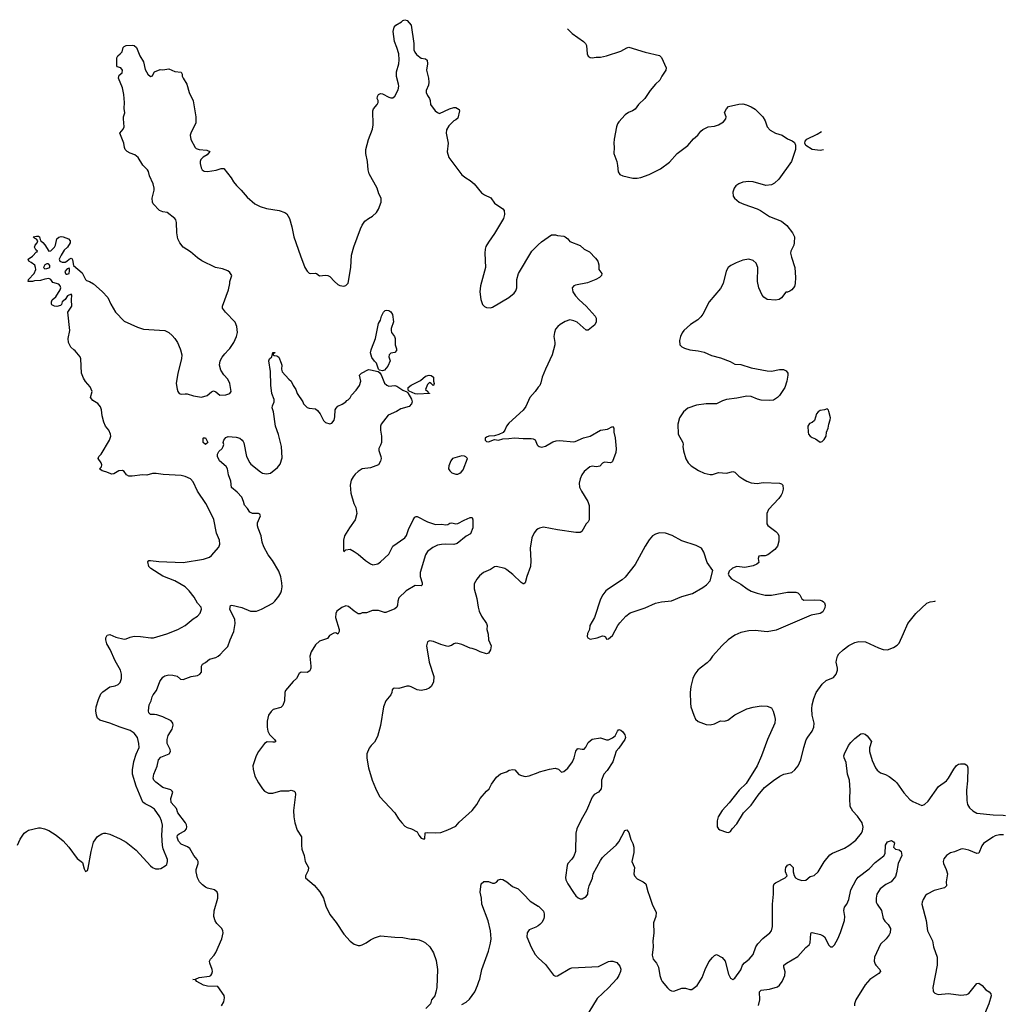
# Model space of a CAD drawing. Header units: inches. Extents: x 1934316 to 2140091, y 524953 to 667329.
# Tile 383 of 384: x 2084904 to 2094569, y 633566 to 643245. Entities that reach past the tile are written whole.
import ezdxf

# ---------------------------------------------------------------- set-up
doc = ezdxf.new("R2010")
doc.units = ezdxf.units.IN
doc.header["$MEASUREMENT"] = 0
for name, color, linetype in [('C0683', 7, 'Continuous'), ('C0684', 7, 'Continuous'), ('C0693', 7, 'Continuous'), ('C0694', 7, 'Continuous')]:
    doc.layers.add(name, color=color, linetype=linetype)

msp = doc.modelspace()

# ---------------------------------------------------------------- linework, layer by layer
at = {"layer": 'C0683', "color": 5}
for points, elevation in [([(2084881.2, 635130), (2084909.2, 635190), (2084949.2, 635250), (2084970, 635266), (2084990, 635278), (2085090, 635301), (2085110, 635301), (2085148.9, 635291.1), (2085190, 635274.8), (2085261, 635230), (2085330, 635174.8), (2085386.8, 635110), (2085470, 634998), (2085521, 634961), (2085538, 634898), (2085550, 634872), (2085570, 634882), (2085577, 634903), (2085605.1, 635070), (2085630, 635161), (2085670, 635214.8), (2085710, 635242.8), (2085730, 635247.3), (2085750, 635247.3), (2085790, 635237.3), (2085890, 635194), (2085950, 635158.8), (2086050, 635082.8), (2086190, 634926), (2086210, 634911.3), (2086239.6, 634899.6), (2086270, 634898), (2086290, 634902), (2086333.2, 634926.8), (2086350, 634942), (2086357.2, 634970), (2086356, 634990), (2086314.5, 635094.5), (2086306.2, 635126.2), (2086301.1, 635230), (2086306.6, 635326.6), (2086296.9, 635370), (2086279.5, 635410), (2086230, 635483.7), (2086190, 635512), (2086136.2, 635536.2), (2086114.2, 635554.2), (2086047, 635710), (2086011.5, 635830), (2086012.8, 635870), (2086026.3, 635953.7), (2086050, 636026), (2086077, 636090), (2086076.2, 636130), (2086062, 636190), (2086029.4, 636230), (2085990, 636257.6), (2085890, 636289.7), (2085789, 636330), (2085690, 636358.8), (2085670, 636379.1), (2085658.5, 636410), (2085651.7, 636450), (2085654.2, 636490), (2085677, 636563), (2085701.6, 636618.4), (2085721.6, 636638.4), (2085790, 636687.3), (2085842, 636698), (2085873.2, 636710), (2085892.3, 636730), (2085903.7, 636770), (2085902.9, 636810), (2085895.6, 636850), (2085841, 636941), (2085792.8, 637052.8), (2085761.6, 637110), (2085749.6, 637150), (2085749.6, 637170), (2085763.5, 637196.5), (2085790, 637201.3), (2085850, 637174.4), (2085930, 637155.6), (2085950, 637157.7), (2085990, 637175.8), (2086030, 637186), (2086090, 637183.1), (2086191.1, 637168.9), (2086218, 637170), (2086350, 637206.4), (2086457.2, 637250), (2086529.3, 637290), (2086610, 637356), (2086650, 637381), (2086677.2, 637410), (2086688.9, 637448.9), (2086688.7, 637470), (2086650, 637508), (2086619.3, 637570), (2086569.4, 637630), (2086530, 637669.4), (2086490, 637694.5), (2086427.8, 637727.8), (2086310, 637776.2), (2086192.3, 637850), (2086173.6, 637870), (2086163.7, 637916.3), (2086172.7, 637927.3), (2086190, 637930.4), (2086270, 637919.5), (2086510, 637910.3), (2086710, 637941.6), (2086750, 637953.4), (2086770, 637960.7), (2086790, 637977.3), (2086859.3, 638060.7), (2086869.1, 638090.9), (2086866, 638130), (2086838, 638198), (2086810.9, 638330.9), (2086800.1, 638360.1), (2086731.8, 638490), (2086650, 638609.2), (2086610, 638701.2), (2086581.2, 638730), (2086530, 638753.6), (2086490, 638762.9), (2086313.6, 638773.6), (2086244.8, 638784.8), (2086210, 638785.6), (2086152.2, 638767.8), (2086110, 638771.2), (2086010, 638756.3), (2085976.6, 638756.6), (2085953.2, 638770), (2085930, 638804), (2085913.8, 638813.8), (2085878, 638810), (2085830, 638779.6), (2085810, 638776.3), (2085750, 638801.1), (2085715.3, 638810), (2085688, 638830), (2085709.3, 638850.7), (2085711.5, 638870), (2085705.1, 638890), (2085676.2, 638930), (2085682.4, 638950), (2085704.4, 638975.6), (2085786.6, 639110), (2085799.7, 639150), (2085796.9, 639170), (2085779.1, 639210), (2085747.7, 639250), (2085730, 639287), (2085714.8, 639350), (2085708.4, 639410), (2085698, 639438), (2085671, 639471), (2085622.9, 639502.9), (2085598.4, 639530), (2085615.6, 639590), (2085595.6, 639635.6), (2085550, 639687.8), (2085530, 639719.5), (2085510, 639769), (2085503.7, 639910), (2085498, 639930), (2085449.5, 639990), (2085437.2, 640000)], 280), ([(2086886, 633550), (2086909.3, 633590), (2086917.2, 633630), (2086914.5, 633654.5), (2086850, 633742), (2086750, 633744), (2086710, 633754), (2086646, 633790), (2086630, 633806), (2086606, 633810), (2086630, 633812), (2086666, 633830), (2086770, 633842.8), (2086782, 633850), (2086792.7, 633867.3), (2086797.2, 633890), (2086795.1, 633910), (2086772.6, 633970), (2086769.7, 633990), (2086777.4, 634010), (2086815.1, 634050), (2086830, 634075.5), (2086888.8, 634210), (2086902.2, 634270), (2086899.8, 634290), (2086890.8, 634310), (2086841.8, 634361.8), (2086825.8, 634385.8), (2086812.5, 634430), (2086816.1, 634483.9), (2086851.7, 634610), (2086851.8, 634650), (2086843.1, 634670), (2086819.6, 634690), (2086750, 634707.7), (2086730, 634716.8), (2086699.4, 634739.4), (2086671.7, 634770), (2086652.6, 634810), (2086637.1, 634870), (2086639.2, 634890), (2086658.3, 634950), (2086657.3, 634970), (2086648.2, 634990), (2086616.3, 635030), (2086577.2, 635097.2), (2086554, 635114), (2086490, 635140.2), (2086463.7, 635170), (2086450.9, 635210), (2086455.8, 635230), (2086470, 635242.3), (2086527.7, 635272.3), (2086543, 635290), (2086546.9, 635310), (2086543.1, 635330), (2086532.6, 635350), (2086456.8, 635450), (2086443.5, 635490), (2086391.2, 635550), (2086388.6, 635590), (2086407.6, 635650), (2086402.7, 635662.7), (2086390, 635675.1), (2086310, 635698.5), (2086242.4, 635750), (2086223, 635770), (2086216.9, 635790), (2086221.3, 635830), (2086253.6, 635906.4), (2086266.8, 635970), (2086290, 635994.9), (2086372.5, 636027.5), (2086386.6, 636050), (2086382.9, 636070), (2086353.7, 636130), (2086352, 636170), (2086364.5, 636210), (2086401.3, 636270), (2086412, 636310), (2086409.4, 636330), (2086392.4, 636352.4), (2086310, 636391.1), (2086250, 636411.3), (2086230, 636416.3), (2086190, 636413.6), (2086171.8, 636430), (2086169.7, 636450.3), (2086176.3, 636510), (2086196.4, 636550), (2086204.7, 636590), (2086214.7, 636610), (2086247.7, 636652.3), (2086279.5, 636740.5), (2086310, 636781), (2086330, 636794.8), (2086370, 636804), (2086410, 636800.7), (2086450, 636790.8), (2086484, 636764), (2086510, 636758.8), (2086590, 636787.3), (2086650, 636797.3), (2086674, 636810), (2086689.2, 636830), (2086689.4, 636890), (2086699.3, 636910), (2086730, 636926.7), (2086770, 636957.7), (2086830, 636975.8), (2086852.9, 636987.1), (2086875.3, 637004.7), (2086910, 637045.5), (2086950, 637083), (2086971.6, 637150), (2087006.6, 637230), (2087021.3, 637310), (2087018, 637350), (2086969.8, 637450), (2086974.5, 637485.5), (2086990, 637490.3), (2087086.1, 637466.1), (2087170.5, 637430.5), (2087230, 637430.5), (2087281.2, 637450), (2087390, 637510.4), (2087412.2, 637530), (2087450, 637579.3), (2087469.6, 637610), (2087476.4, 637630), (2087481.7, 637670), (2087478.2, 637710), (2087468.6, 637768.6), (2087450, 637825.2), (2087387.6, 637930), (2087345.1, 637985.1), (2087301.9, 638061.9), (2087286.2, 638110), (2087275.2, 638170), (2087245.9, 638245.9), (2087241.1, 638270), (2087242.2, 638297.8), (2087269, 638369), (2087264.7, 638384.7), (2087250, 638392.3), (2087190, 638392.3), (2087165.4, 638405.4), (2087141, 638441), (2087111.6, 638471.6), (2087103.5, 638510), (2087085.3, 638550), (2087041.7, 638601.8), (2086985.7, 638645.7), (2086980.3, 638710), (2086957.1, 638770), (2086946, 638830), (2086932.4, 638852.4), (2086865.7, 638910), (2086846.6, 638950), (2086846.7, 638973.3), (2086860.1, 638999.9), (2086892.3, 639030), (2086902.7, 639050), (2086909, 639070), (2086902, 639090), (2086909, 639110), (2086930, 639136.3), (2086953.6, 639146.4), (2087030, 639141.3), (2087066, 639130), (2087090, 639111), (2087098.5, 639098.5), (2087104.9, 639084.9), (2087133, 638950), (2087165.5, 638890), (2087176.5, 638876.5), (2087270, 638799.3), (2087290, 638787.7), (2087330, 638779.1), (2087370, 638787.3), (2087437.6, 638842.4), (2087463.3, 638876.7), (2087482.4, 638937.6), (2087475.8, 639050), (2087447.7, 639167.7), (2087416.8, 639250), (2087396.4, 639390), (2087385.7, 639430), (2087388.3, 639450), (2087403.8, 639490), (2087403.5, 639510), (2087382.2, 639570), (2087371.1, 639651.1), (2087366.9, 639786.9), (2087352.7, 639890), (2087359, 639910), (2087382, 639930), (2087390, 639974), (2087410, 639974), (2087411, 639970), (2087398, 639962), (2087394, 639950), (2087403.6, 639943.6), (2087430, 639941), (2087450, 639926.8), (2087474, 639870), (2087478.4, 639850), (2087477.6, 639810), (2087484.2, 639784.2), (2087550, 639711), (2087573, 639693), (2087591, 639650), (2087616, 639610), (2087631.1, 639571.1), (2087684.7, 639490), (2087692, 639470), (2087730, 639431.3), (2087750, 639424.7), (2087810, 639418), (2087830, 639404.7), (2087856, 639370), (2087890, 639304.7), (2087910, 639286), (2087950, 639271.3), (2087970, 639278), (2087992.9, 639307.1), (2088000.2, 639339.8), (2088004, 639410), (2088012.9, 639427.1), (2088030, 639444.7), (2088073.6, 639466.4), (2088108, 639490), (2088118, 639502), (2088130, 639506.8), (2088150, 639527.3), (2088165.6, 639554.4), (2088210, 639603), (2088242, 639650), (2088254.5, 639690), (2088242, 639750), (2088245.6, 639754.4), (2088263.7, 639770), (2088330, 639804.6), (2088350, 639804.2), (2088425.8, 639785.8), (2088438, 639778), (2088454.9, 639754.9), (2088490, 639671.3), (2088510, 639651), (2088530, 639642.8), (2088590, 639647.7), (2088610, 639642), (2088670, 639602.4), (2088706.9, 639586.9), (2088718, 639578), (2088754.1, 639514.1), (2088759.5, 639490), (2088752.4, 639467.6), (2088730, 639441.6), (2088650, 639419.7), (2088606.6, 639393.4), (2088523.2, 639356.8), (2088455.5, 639270), (2088447.7, 639250), (2088447.7, 639210), (2088459.3, 639150), (2088458, 639090), (2088450, 639062), (2088433.4, 639030), (2088432.7, 639010), (2088452.6, 638952.6), (2088454.3, 638930), (2088450, 638905.2), (2088430.3, 638869.8), (2088350, 638841.2), (2088270, 638828.7), (2088230, 638805.2), (2088201.7, 638778.3), (2088179.1, 638750), (2088162, 638718), (2088150.4, 638670), (2088158.7, 638590), (2088186.4, 638490), (2088208.5, 638448.5), (2088215.8, 638390), (2088201.7, 638330), (2088144.2, 638250), (2088095.5, 638170), (2088085.5, 638130), (2088084.7, 638030), (2088090, 638014), (2088110, 638034), (2088150, 638038.8), (2088190, 638018.8), (2088230, 637990.6), (2088300.5, 637930), (2088350, 637894.9), (2088374.2, 637885.8), (2088423.2, 637896.8), (2088450, 637914.8), (2088530, 637990.8), (2088571.9, 638068.1), (2088690, 638150.4), (2088705.7, 638174.3), (2088725.7, 638234.3), (2088770.7, 638329.3), (2088786.1, 638353.9), (2088800.1, 638359.9), (2088810, 638361.7), (2088910, 638310.3), (2088990, 638282.4), (2089050, 638286.5), (2089090, 638279.5), (2089110, 638283), (2089130, 638297.1), (2089150, 638299.3), (2089190, 638290.5), (2089210, 638293.4), (2089270, 638326.4), (2089330, 638350.4), (2089350, 638351), (2089358, 638330), (2089358, 638250), (2089332, 638190), (2089291.1, 638168.9), (2089204, 638096), (2089170, 638084.7), (2089090, 638088), (2089050, 638086.3), (2089010, 638078), (2088962.2, 638057.8), (2088910, 638018.4), (2088890, 637984), (2088837.6, 637810), (2088838.7, 637770), (2088857.1, 637710), (2088858.8, 637690), (2088850, 637681.2), (2088790, 637683), (2088701.3, 637630), (2088630, 637560.9), (2088618.4, 637530), (2088617.1, 637490), (2088610.4, 637470), (2088590, 637455.1), (2088500.7, 637419.3), (2088490, 637418), (2088430, 637435.8), (2088390, 637438.9), (2088370, 637435.8), (2088313.2, 637413.2), (2088270, 637413.2), (2088250, 637405.2), (2088230, 637405.2), (2088190, 637429.2), (2088135.9, 637475.9), (2088110, 637482.7), (2088070, 637466), (2088021, 637430), (2088010.6, 637409.4), (2088007.3, 637370), (2088044.7, 637250), (2088042, 637230), (2088030, 637206), (2088010, 637218), (2087990, 637215.3), (2087947.7, 637190), (2087930, 637162), (2087850, 637136), (2087810, 637101.2), (2087768.9, 637031.1), (2087755.3, 636990), (2087766.2, 636890), (2087764.5, 636870), (2087755.3, 636844.7), (2087730, 636827.7), (2087670, 636829.6), (2087650, 636818), (2087623, 636770), (2087590, 636740.7), (2087517.4, 636650), (2087510.2, 636629.8), (2087505, 636550), (2087490, 636504), (2087470, 636484.2), (2087394.7, 636465.3), (2087374, 636446), (2087350.2, 636409.8), (2087335.8, 636350), (2087335.5, 636290), (2087341.6, 636250), (2087359.5, 636219.5), (2087407.4, 636170), (2087419.3, 636150), (2087410, 636144), (2087390, 636141.8), (2087334.1, 636145.9), (2087309.2, 636130.8), (2087249.1, 636050.9), (2087227, 636010), (2087196.4, 635910), (2087196.7, 635876.7), (2087214.9, 635810), (2087250, 635742.8), (2087290, 635682.8), (2087310, 635662.8), (2087330, 635650.8), (2087350, 635642.8), (2087390, 635642.8), (2087470, 635666), (2087550, 635666), (2087570, 635670.8), (2087601, 635661), (2087610, 635652), (2087614, 635630), (2087595.5, 635470), (2087598, 635410), (2087608.2, 635350), (2087630, 635278), (2087671.8, 635211.8), (2087671.9, 635130), (2087676.8, 635090), (2087698.8, 635030), (2087710.2, 634970), (2087741.7, 634910), (2087738.6, 634881.4), (2087711, 634830), (2087711.3, 634810), (2087797.1, 634737.1), (2087853.6, 634673.6), (2087888.7, 634610), (2087912.4, 634530), (2087950, 634450.8), (2088013.4, 634370), (2088090, 634256), (2088150, 634186), (2088190, 634156), (2088230, 634146), (2088250, 634146), (2088270, 634151), (2088310, 634171), (2088350, 634198.8), (2088390, 634218.8), (2088450, 634240.7), (2088590, 634224.9), (2088670, 634222.8), (2088750, 634206.8), (2088790, 634206.8), (2088830, 634198.8), (2088870, 634184), (2088890, 634170.7), (2088934, 634130), (2088970, 634071), (2088995.9, 633995.9), (2089010.4, 633910), (2089001.6, 633730), (2088994, 633686), (2088982.8, 633650), (2088951.3, 633610), (2088942, 633570), (2088893.2, 633526.8)], 260), ([(2086483.2, 640000), (2086497.4, 639950), (2086494.3, 639910), (2086457, 639770), (2086442.4, 639670), (2086450, 639612), (2086457.3, 639590), (2086470, 639571), (2086490, 639562.8), (2086530, 639567.7), (2086550, 639565.5), (2086612.9, 639547.1), (2086690, 639535.5), (2086745.2, 639550), (2086790, 639588.2), (2086810, 639595.5), (2086830, 639588), (2086870, 639553.4), (2086930, 639556), (2086968, 639570), (2086982, 639590), (2086969, 639670), (2086948.7, 639710), (2086910, 639754), (2086880.9, 639800.9), (2086866.9, 639850), (2086874.7, 639890), (2086892.3, 639927.7), (2086918.6, 639961.4), (2086956.7, 640000)], 280), ([(2088606.6, 640000), (2088606.6, 639993.4), (2088590, 639973.6), (2088552, 639968), (2088533, 639950), (2088532.2, 639930), (2088543, 639890), (2088519.9, 639840.1), (2088490, 639799), (2088470, 639792.3), (2088439, 639799), (2088430, 639808), (2088411.6, 639870), (2088389.7, 639889.7), (2088363.9, 639923.9), (2088351.3, 639970), (2088357.6, 640000)], 260), ([(2090000, 639631.1), (2089970.2, 639589.8), (2089915.5, 639530), (2089876.1, 639443.9), (2089852.3, 639407.7), (2089710, 639279), (2089686.8, 639250), (2089671.3, 639210), (2089654.4, 639185.6), (2089613.4, 639166.6), (2089570, 639155.1), (2089514, 639150), (2089490, 639142.7), (2089477.3, 639130), (2089478, 639110), (2089490, 639098), (2089510, 639096), (2089570, 639118), (2089610, 639111.3), (2089650, 639126), (2089710, 639127.3), (2089764.8, 639135.2), (2089852.5, 639127.5), (2089930, 639127.7), (2089950, 639124.9), (2089970, 639114), (2089990, 639066), (2090000, 639056.2)], 280), ([(2090000, 638240.5), (2089982.8, 638230), (2089959, 638201), (2089937.1, 638150), (2089919.3, 638050), (2089925.8, 637925.9), (2089923.1, 637870), (2089885.7, 637770), (2089870, 637708.7), (2089859.3, 637700.7), (2089850, 637698), (2089830, 637711.8), (2089750, 637792.3), (2089690, 637837), (2089670, 637849.5), (2089590, 637869.6), (2089570, 637865.1), (2089530, 637839.5), (2089462.8, 637810), (2089422, 637778), (2089395.2, 637744.8), (2089370, 637698), (2089368.5, 637650), (2089394.7, 637554.7), (2089408.4, 637470), (2089420.4, 637430), (2089442.5, 637382.5), (2089490.5, 637310), (2089496.3, 637290), (2089494, 637250), (2089506.2, 637206.2), (2089510.4, 637150), (2089536.1, 637090), (2089531.1, 637050), (2089510, 637016.3), (2089490, 637011.5), (2089429.7, 637029.7), (2089390, 637052), (2089350, 637065.2), (2089330, 637066.6), (2089250, 637104.5), (2089210, 637114.5), (2089190, 637115.1), (2089170.4, 637109.6), (2089146.6, 637093.4), (2089110, 637085.1), (2089042.7, 637102.7), (2088970, 637132.3), (2088930, 637139), (2088910, 637128), (2088901.6, 637090), (2088926.5, 636930), (2088971.8, 636790), (2088968.6, 636731.4), (2088948.7, 636691.3), (2088927, 636673), (2088899.6, 636660.4), (2088850.3, 636649.7), (2088810, 636657.4), (2088750, 636687.8), (2088730, 636693), (2088707.3, 636692.7), (2088630, 636669.3), (2088590, 636674), (2088574, 636670), (2088562.8, 636657.2), (2088561, 636630), (2088550.8, 636610), (2088500.5, 636550), (2088479.3, 636490), (2088450, 636308), (2088419.9, 636200.1), (2088390, 636142), (2088356, 636110), (2088336.8, 636083.2), (2088314.8, 636030), (2088314.4, 635985.6), (2088330.6, 635890), (2088368.4, 635770), (2088399.3, 635690), (2088440.4, 635610), (2088590.6, 635450), (2088626, 635390), (2088658, 635350), (2088690, 635318), (2088710, 635304.7), (2088754, 635290), (2088810, 635262), (2088824.7, 635230), (2088850, 635198), (2088870, 635192), (2088886, 635194), (2088889, 635251), (2088910, 635254.8), (2088990, 635250.5), (2089043.2, 635256.8), (2089110, 635281), (2089190, 635318.8), (2089223.5, 635356.5), (2089350, 635470.8), (2089397, 635530), (2089430, 635590.7), (2089490, 635661), (2089515.5, 635684.5), (2089541.2, 635730), (2089590, 635798.8), (2089630, 635830.7), (2089686, 635850), (2089712.9, 635867.1), (2089750, 635874), (2089770.6, 635870.6), (2089810, 635826), (2089834.4, 635814.4), (2089870, 635806.8), (2089910, 635810.6), (2090000, 635846.5)], 280), ([(2089250, 633566), (2089290, 633586), (2089324.7, 633615.3), (2089375.3, 633690), (2089404, 633750), (2089414, 633790), (2089425.6, 633814.4), (2089446, 633910), (2089512, 634090), (2089531.5, 634168.5), (2089536.2, 634210), (2089529.6, 634290), (2089505.8, 634385.8), (2089445.1, 634550), (2089440.9, 634610), (2089429.6, 634670), (2089437.2, 634750), (2089465.8, 634774.2), (2089510, 634774.9), (2089550, 634757.6), (2089570, 634758.4), (2089590, 634768), (2089610, 634790.8), (2089630, 634795.5), (2089650, 634792.7), (2089690.4, 634770.4), (2089745.8, 634725.8), (2089800.8, 634700.8), (2089854.9, 634650), (2089918.7, 634578.7), (2090000, 634531.6)], 260), ([(2090000, 634339.3), (2089976.2, 634323.8), (2089910, 634298), (2089890.5, 634270), (2089886.7, 634230), (2089930, 634126.8), (2089970, 634057.3), (2090000, 634022.6)], 260)]:
    msp.add_lwpolyline(points, dxfattribs=dict(at, elevation=elevation))
for points, elevation in [([(2088968.4, 639648.4), (2088946, 639670), (2088930, 639678), (2088910, 639658), (2088891.3, 639610), (2088914, 639590), (2088918, 639578), (2088930, 639574), (2088930, 639568.7), (2088816.3, 639563.7), (2088790, 639567), (2088732.1, 639592.1), (2088722.7, 639602.7), (2088721.2, 639630), (2088751.3, 639651.3), (2088841.3, 639698.7), (2088890, 639739.1), (2088926, 639750), (2088946.4, 639746.4), (2088971.3, 639730), (2088971.3, 639691.3), (2088978, 639670), (2088971.3, 639650)], 260), ([(2086730, 639069.4), (2086708, 639090), (2086706, 639130), (2086710, 639134), (2086730, 639134), (2086754, 639090)], 260), ([(2089250, 638956.2), (2089158, 638930), (2089138.8, 638910), (2089119.8, 638860.2), (2089118.8, 638830), (2089130.6, 638810), (2089151.8, 638791.8), (2089190, 638777.6), (2089210, 638778.4), (2089230, 638786), (2089243.5, 638796.5), (2089260.1, 638819.9), (2089304, 638930), (2089289.4, 638949.4), (2089275.6, 638955.6)], 280)]:
    msp.add_lwpolyline(points, close=True, dxfattribs=dict(at, elevation=elevation))
at = {"layer": 'C0684', "color": 5}
for points, elevation in [([(2086956.7, 640000), (2086970, 640013.4), (2087009.7, 640070.3), (2087035.1, 640130), (2087044.7, 640170), (2087038.7, 640230), (2087021.6, 640270), (2086925.6, 640370), (2086897, 640410), (2086897, 640430), (2086955.1, 640590), (2086969.5, 640650), (2086969.5, 640670), (2086989.4, 640730), (2086970, 640761.2), (2086950, 640777), (2086896.6, 640796.6), (2086828, 640810), (2086693.3, 640873.3), (2086650, 640902.9), (2086583.1, 640963.1), (2086509.8, 641009.8), (2086476.9, 641050), (2086458.7, 641090), (2086449.5, 641150), (2086445.2, 641250), (2086438, 641278), (2086428.7, 641290), (2086354, 641350), (2086310, 641356), (2086279, 641370), (2086215.5, 641435.5), (2086209.3, 641450), (2086206.6, 641490), (2086224, 641570), (2086224, 641590), (2086215.1, 641630), (2086179.6, 641710), (2086171.1, 641751.1), (2086159.5, 641770), (2086113.7, 641813.7), (2086069.7, 641889.7), (2086035.3, 641915.3), (2085990, 641932.3), (2085959, 641950), (2085941.2, 641970), (2085932.7, 641990), (2085926, 642030), (2085889.1, 642129.1), (2085921.2, 642170), (2085929.2, 642190), (2085923.7, 642270), (2085924.5, 642290), (2085937.2, 642330), (2085931.8, 642371.8), (2085934.7, 642430), (2085927.1, 642510), (2085914.7, 642574.8), (2085874, 642670), (2085882, 642698), (2085910, 642722), (2085913.2, 642750), (2085898, 642770), (2085862, 642782), (2085858, 642790), (2085858, 642870), (2085868.7, 642890), (2085891.7, 642908.3), (2085909.5, 642930), (2085922, 642970), (2085930, 642980.7), (2085950, 642992.2), (2086010, 642995.8), (2086030, 642990.4), (2086050.4, 642970), (2086084.4, 642890), (2086120.5, 642830), (2086135.9, 642755.9), (2086162.8, 642710), (2086190, 642686), (2086208.4, 642691.6), (2086214, 642710), (2086229.3, 642730.7), (2086284.7, 642755.3), (2086310, 642751.3), (2086370, 642760.7), (2086430, 642736), (2086491.3, 642730), (2086502, 642710), (2086502, 642690), (2086511, 642670), (2086546.8, 642610), (2086567.7, 642530), (2086608.3, 642448.3), (2086636.4, 642290), (2086633.7, 642230), (2086585.5, 642130), (2086580.5, 642110), (2086586.2, 642066.2), (2086627.9, 641987.9), (2086638, 641978), (2086667.5, 641967.5), (2086742.8, 641962.8), (2086771, 641950), (2086744.9, 641915.1), (2086705.8, 641894.1), (2086682.8, 641870), (2086676.3, 641850), (2086678, 641830), (2086686, 641790), (2086696.3, 641770), (2086716.7, 641756.7), (2086750, 641752.4), (2086834.5, 641765.5), (2086883.6, 641783.6), (2086910, 641782), (2086980.7, 641690), (2087004, 641650), (2087034.7, 641614.7), (2087080.7, 641570), (2087139.9, 641499.9), (2087214.4, 641434.4), (2087267.7, 641407.7), (2087330.3, 641390.3), (2087452, 641370), (2087510, 641350.4), (2087530, 641337.1), (2087554.4, 641290), (2087579.3, 641210), (2087598.4, 641110), (2087664, 640924), (2087706.4, 640810), (2087730, 640774), (2087750, 640754), (2087762, 640750), (2087810, 640753.4), (2087822, 640750), (2087850, 640726), (2087910, 640734), (2087932, 640730), (2087950, 640721), (2087996, 640670), (2088030, 640641), (2088050, 640631), (2088090, 640624.7), (2088108.9, 640631.1), (2088130, 640654), (2088158.7, 640810), (2088164.5, 640930), (2088186.6, 641013.4), (2088252.1, 641187.9), (2088270, 641224.7), (2088296.6, 641263.4), (2088330, 641290.8), (2088370, 641314.8), (2088410, 641350.8), (2088430, 641381), (2088454.5, 641450), (2088454.5, 641490), (2088433.1, 641533.1), (2088418, 641590), (2088336.9, 641730), (2088328.6, 641770), (2088323.1, 641850), (2088304.7, 641930), (2088305.1, 641970), (2088332.2, 642067.8), (2088371.8, 642170), (2088378.4, 642210), (2088374.5, 642350), (2088380.9, 642370), (2088417.2, 642410), (2088425.2, 642430), (2088425.2, 642450), (2088417.2, 642470), (2088419.3, 642490), (2088429.2, 642510), (2088450, 642518.8), (2088470, 642516), (2088530, 642484.7), (2088550, 642478), (2088570, 642478), (2088590, 642492), (2088623.9, 642556.1), (2088629.6, 642590), (2088627.6, 642610), (2088607.2, 642687.3), (2088605.7, 642710), (2088607.7, 642732.3), (2088629.7, 642810), (2088632.6, 642850), (2088628.1, 642908.1), (2088611.4, 642971.4), (2088587.3, 643030), (2088572.7, 643130), (2088585.2, 643170), (2088599, 643190), (2088655.5, 643224.5), (2088670, 643238), (2088690, 643244.7), (2088710, 643238), (2088750, 643192), (2088778, 643010), (2088778, 642950), (2088786.6, 642926.6), (2088803.4, 642903.4), (2088835.2, 642875.2), (2088850, 642866), (2088890, 642861), (2088906.4, 642846.4), (2088910.6, 642810.6), (2088902, 642750), (2088921.6, 642670), (2088925.5, 642630), (2088919.9, 642600.1), (2088899.1, 642550), (2088899.1, 642530), (2088910, 642498), (2088931.6, 642468.4), (2088938, 642450), (2088942, 642410), (2088986, 642350), (2089010, 642330.8), (2089030, 642324), (2089128.7, 642370), (2089170, 642382), (2089190, 642380.7), (2089222, 642362), (2089224.7, 642350), (2089210, 642278), (2089190, 642259), (2089170, 642249), (2089119.1, 642200.9), (2089096.8, 642163.2), (2089094, 642130), (2089113, 642030), (2089105.8, 641945.8), (2089120.7, 641890), (2089250, 641720.7), (2089288.7, 641688.7), (2089330, 641664.9), (2089370, 641630.6), (2089442.2, 641542.2), (2089470, 641521.6), (2089532.3, 641492.3), (2089570, 641441), (2089650, 641386), (2089662.8, 641370), (2089667.3, 641330), (2089659.1, 641290), (2089570, 641143.7), (2089510, 641059.3), (2089485.1, 641014.9), (2089478.4, 640990), (2089475.8, 640950), (2089480.3, 640810), (2089433, 640630), (2089425.5, 640570), (2089433.7, 640493.7), (2089450, 640444.7), (2089470, 640426), (2089490, 640416), (2089530, 640411), (2089550, 640418.8), (2089710, 640515.5), (2089762.9, 640557.1), (2089779.1, 640580.9), (2089789.5, 640610), (2089789.7, 640690), (2089804.7, 640750), (2089936.9, 640970), (2090000, 641031.3)], 280), ([(2085437.2, 640000), (2085405.6, 640025.6), (2085383.5, 640070), (2085380.5, 640110), (2085395.1, 640190), (2085377.2, 640370), (2085416.3, 640430), (2085413, 640490), (2085417.2, 640537.2), (2085410, 640545.2), (2085374.8, 640530), (2085350, 640495.3), (2085322, 640470), (2085314.4, 640445.6), (2085305.4, 640434.6), (2085270, 640426.6), (2085246, 640430), (2085221.2, 640441.2), (2085215.3, 640450), (2085215.3, 640470), (2085224, 640490), (2085258.6, 640521.4), (2085302, 640590), (2085307.3, 640610), (2085302, 640630), (2085290, 640643.7), (2085230, 640662), (2085208.7, 640690), (2085190, 640701.2), (2085150, 640695.6), (2085110, 640682.4), (2085050, 640677.6), (2085030, 640669.6), (2084986, 640670), (2084989.2, 640690), (2085045.7, 640750), (2085061.3, 640790), (2085060.5, 640810), (2085051.2, 640831.2), (2085018, 640858), (2084994, 640870), (2084988.7, 640890), (2085030, 640921), (2085070, 640962), (2085076.4, 640963.6), (2085078, 640970), (2085063.2, 640983.2), (2085048, 641010), (2085055.3, 641030), (2085075.3, 641050), (2085082, 641070), (2085070, 641088), (2085050, 641098), (2085038, 641110), (2085070, 641118), (2085090, 641116), (2085098, 641110), (2085103.6, 641083.6), (2085111.3, 641070), (2085130, 641056), (2085150.5, 641030.5), (2085190, 640971), (2085210, 640974), (2085244.5, 641010), (2085254.5, 641030), (2085269.5, 641090), (2085290, 641107.7), (2085310, 641112.2), (2085330, 641110.3), (2085384, 641090), (2085399.1, 641070), (2085400.7, 641050), (2085372.3, 641007.7), (2085342.3, 640977.7), (2085312.4, 640930), (2085293, 640890), (2085298.8, 640870), (2085322.3, 640862.3), (2085350, 640861.7), (2085366.6, 640870), (2085390, 640890.8), (2085410, 640901), (2085416.8, 640896.8), (2085424.5, 640884.5), (2085433, 640830), (2085517, 640757), (2085550.7, 640690.7), (2085560.7, 640680.7), (2085590, 640670.6), (2085630, 640648), (2085713.3, 640573.3), (2085770, 640513), (2085798.7, 640450), (2085844.9, 640370), (2085930, 640281.6), (2086063, 640223), (2086121.8, 640201.8), (2086330, 640188), (2086370.2, 640170.2), (2086400.9, 640140.9), (2086428.5, 640110), (2086454.9, 640070), (2086480.3, 640010), (2086483.2, 640000)], 280), ([(2088357.6, 640000), (2088359.7, 640010), (2088399.7, 640110), (2088430, 640258), (2088449.3, 640290.7), (2088459, 640330), (2088479, 640370), (2088495.1, 640384.9), (2088510, 640390.5), (2088530, 640387.3), (2088550, 640374), (2088567.5, 640347.5), (2088575.5, 640275.5), (2088554.9, 640210), (2088552.7, 640190), (2088558, 640170), (2088586.7, 640130), (2088591.8, 640110), (2088592.2, 640050), (2088606.7, 640010), (2088606.6, 640000)], 260)]:
    msp.add_lwpolyline(points, dxfattribs=dict(at, elevation=elevation))
at = {"layer": 'C0684', "color": 5, "elevation": 280}
for points in [[(2085170, 640844.5), (2085150, 640834), (2085139.1, 640810), (2085150, 640797.3), (2085170, 640798), (2085190, 640804.9), (2085199, 640810), (2085200.9, 640830), (2085190, 640842.7), (2085183.7, 640843.7)], [(2085390, 640802), (2085370, 640794.5), (2085346.4, 640770), (2085354, 640750), (2085364.4, 640744.4), (2085370, 640742), (2085390, 640748.7), (2085394.9, 640774.9), (2085394.8, 640794.8)]]:
    msp.add_lwpolyline(points, close=True, dxfattribs=at)
at = {"layer": 'C0693', "color": 5}
for points, elevation in [([(2090149, 640000), (2090135.8, 639950), (2090069.2, 639810.8), (2090037.4, 639730), (2090025.7, 639674.3), (2090013.7, 639650), (2090000, 639631.1)], 280), ([(2091487.2, 640000), (2091490, 639999.1), (2091570, 639990.5), (2091630, 639978), (2091702.9, 639942.9), (2091790, 639920.3), (2091883.7, 639883.7), (2091930, 639859.1), (2091990, 639856.9), (2092090, 639822.6), (2092250, 639791.8), (2092291.5, 639788.5), (2092370, 639806.7), (2092410, 639804.9), (2092434, 639794), (2092451.3, 639771.3), (2092452.6, 639750), (2092443.2, 639690), (2092420.9, 639630), (2092370, 639549.6), (2092350, 639529.7), (2092310, 639505.7), (2092270, 639500.5), (2092190, 639506.4), (2092154.9, 639514.9), (2092090, 639540.7), (2092050, 639542.9), (2091950, 639523.6), (2091850, 639511.2), (2091810, 639498), (2091750, 639469.7), (2091650, 639469.6), (2091555.9, 639455.9), (2091470, 639425.1), (2091425.5, 639390), (2091386.4, 639330), (2091370.6, 639270), (2091375.5, 639170), (2091418.4, 639090), (2091423.8, 639070), (2091421.6, 639050), (2091426.6, 639006.6), (2091448.8, 638928.8), (2091473, 638890), (2091500.5, 638860.5), (2091572.7, 638812.7), (2091630, 638787.2), (2091690, 638774.3), (2091710, 638775.2), (2091770, 638793.1), (2091850, 638787.2), (2091910, 638802), (2091930, 638795.8), (2091970, 638756.4), (2092010.7, 638730), (2092050, 638708.7), (2092093, 638693), (2092150, 638684.2), (2092210, 638695.3), (2092370.4, 638690.3), (2092390, 638684), (2092404, 638670), (2092405.5, 638630), (2092396.4, 638590), (2092386.4, 638570), (2092362.5, 638537.5), (2092262.8, 638430), (2092244.7, 638390), (2092246.8, 638290), (2092253.7, 638273.7), (2092334.4, 638214.4), (2092352.7, 638192.7), (2092363.2, 638170), (2092362, 638118), (2092350.2, 638069.8), (2092323.6, 638036.4), (2092254.5, 637985.5), (2092230, 637975.8), (2092184.9, 637975.1), (2092166, 637970), (2092161, 637950), (2092166, 637910), (2092147.5, 637892.5), (2092110, 637877.2), (2092030, 637861.2), (2091950, 637868.7), (2091906.4, 637853.6), (2091876.9, 637823.1), (2091865.4, 637794.6), (2091878, 637770), (2091898, 637750), (2091990, 637697.1), (2092050.7, 637650), (2092090, 637628.7), (2092150, 637607.2), (2092230, 637588.8), (2092290, 637588.5), (2092450, 637617.6), (2092530, 637617.1), (2092550.8, 637610), (2092571, 637590), (2092590, 637552), (2092610, 637538), (2092710, 637543), (2092770, 637539.1), (2092790, 637533.4), (2092802.8, 637522.8), (2092812.1, 637512.1), (2092817.1, 637490), (2092815.1, 637464.9), (2092803.2, 637436.8), (2092794.9, 637425.1), (2092770, 637407), (2092682, 637390), (2092337.3, 637242.7), (2092250, 637227.6), (2092130, 637241.6), (2092070, 637238.7), (2091990, 637219.6), (2091930, 637193.6), (2091864.9, 637150), (2091805.1, 637094.9), (2091710.3, 636989.7), (2091684.4, 636950), (2091658.4, 636921.6), (2091589.1, 636870.9), (2091568, 636850), (2091538, 636810), (2091518, 636770), (2091498, 636690), (2091493.4, 636630), (2091494.4, 636525.6), (2091499.1, 636490), (2091527.5, 636407.5), (2091546, 636370), (2091570, 636346), (2091650, 636317.3), (2091690, 636313), (2091730, 636324.9), (2091790, 636352.7), (2091830, 636348.2), (2091862, 636358), (2091929.7, 636410.3), (2092050, 636470.3), (2092112.5, 636487.5), (2092190, 636499.5), (2092250, 636497.1), (2092290, 636479.1), (2092308.9, 636448.9), (2092322, 636402), (2092327.4, 636370), (2092324.9, 636330), (2092252.4, 636170), (2092192.8, 636007.3), (2092148.9, 635911.1), (2092042, 635738), (2091973.4, 635670), (2091874.4, 635545.6), (2091805.5, 635470), (2091767.7, 635410), (2091756.3, 635370), (2091758, 635310), (2091771.3, 635290), (2091782.5, 635282.5), (2091850, 635257.3), (2091870, 635254.8), (2091890, 635264.7), (2091905.2, 635290), (2091950, 635338.8), (2092016, 635450), (2092090, 635522.8), (2092159.3, 635620.7), (2092223.8, 635696.2), (2092310, 635767.3), (2092372.5, 635807.5), (2092412.9, 635827.1), (2092490, 635844), (2092521.2, 635870), (2092552.3, 635910), (2092580.7, 635970), (2092608.2, 636090), (2092633.5, 636166.5), (2092647.1, 636192.9), (2092689.6, 636250), (2092706, 636290), (2092709.6, 636330), (2092692.4, 636410), (2092686, 636470), (2092691.2, 636511.2), (2092707.5, 636572.5), (2092730, 636630.4), (2092790, 636714), (2092830, 636748.5), (2092900, 636780), (2092926.9, 636810), (2092940.4, 636850), (2092941.1, 636870), (2092928.2, 636930), (2092928.3, 636950), (2092939.7, 636990), (2092954, 637010), (2092995.6, 637050), (2093050, 637092.9), (2093110, 637123.1), (2093150, 637131.5), (2093214.8, 637130), (2093342.8, 637070), (2093390, 637052.4), (2093430, 637052.2), (2093490, 637072.2), (2093524.9, 637095.1), (2093544.6, 637115.4), (2093589.7, 637210), (2093629.6, 637310), (2093710, 637406.4), (2093817, 637510), (2093850, 637523.2), (2093898, 637530), (2093900.5, 637531)], 320), ([(2090000, 639056.2), (2090008.2, 639048.2), (2090030, 639042), (2090070, 639053), (2090143.5, 639096.5), (2090174.7, 639105.3), (2090211.2, 639108.8), (2090345.2, 639094.8), (2090362, 639098), (2090445.5, 639134.5), (2090508.3, 639151.7), (2090610, 639210.4), (2090680.2, 639219.8), (2090730, 639244.7), (2090741, 639230), (2090741, 639190), (2090754.2, 639134.2), (2090766.2, 639026.2), (2090762, 638990), (2090730, 638902), (2090723.5, 638896.5), (2090710, 638889.2), (2090650, 638894), (2090630, 638884), (2090603.4, 638856.6), (2090588.4, 638851.6), (2090570, 638849.6), (2090530, 638856.2), (2090506, 638850), (2090450, 638805.2), (2090428.5, 638771.5), (2090410.6, 638730), (2090400.5, 638690), (2090406, 638650), (2090423, 638610), (2090486, 638510), (2090499.3, 638470), (2090501, 638330), (2090491.3, 638310), (2090470, 638289), (2090427.5, 638212.5), (2090410, 638202.7), (2090370, 638202.4), (2090188.8, 638228.8), (2090050, 638257), (2090010, 638246.6), (2090000, 638240.5)], 280), ([(2090000, 635846.5), (2090010, 635850.5), (2090110, 635878), (2090167.1, 635887.1), (2090198, 635878), (2090228.1, 635848.1), (2090250, 635853.4), (2090290, 635886), (2090335.1, 635950), (2090352.8, 635990), (2090370, 636056), (2090383.9, 636076.1), (2090390, 636079.5), (2090430, 636073.1), (2090450, 636075.3), (2090466.7, 636093.3), (2090490, 636139.3), (2090530, 636172.2), (2090610, 636186.8), (2090670, 636167.3), (2090690, 636166.8), (2090730, 636186), (2090755.1, 636204.9), (2090777.2, 636250), (2090790, 636266), (2090810, 636260.7), (2090830, 636246), (2090850, 636216), (2090855.5, 636190), (2090850.4, 636170), (2090790, 636084.2), (2090764.6, 636055.4), (2090732.3, 635950), (2090676.8, 635863.2), (2090644.6, 635830), (2090619.6, 635770), (2090621.1, 635710), (2090616.1, 635683.9), (2090590, 635652.3), (2090550.4, 635629.6), (2090530, 635604), (2090472.4, 635470), (2090419.9, 635380.1), (2090378, 635290), (2090368.2, 635250), (2090366.4, 635070), (2090350, 635024), (2090330, 634994), (2090290.8, 634950), (2090282, 634930), (2090267.7, 634812.3), (2090270.8, 634790), (2090290.8, 634750), (2090346.2, 634666.2), (2090370, 634631.3), (2090390, 634612), (2090410, 634604.7), (2090430, 634604.7), (2090470, 634624.7), (2090488, 634650), (2090489, 634690), (2090499, 634730), (2090532.1, 634807.9), (2090539.3, 634850), (2090610, 634981), (2090629.7, 635010.3), (2090649.3, 635030), (2090766, 635130), (2090790, 635162.8), (2090850, 635276), (2090870, 635282.8), (2090890, 635256), (2090910, 635186), (2090928.6, 635148.6), (2090939.5, 635110), (2090939.9, 635060.1), (2090917.3, 634970), (2090943.8, 634910), (2090938.4, 634850), (2090944.4, 634830), (2090970, 634799.3), (2091030.8, 634770), (2091054.9, 634750), (2091074.7, 634674.7), (2091094, 634630), (2091117.6, 634550), (2091159.5, 634470), (2091154.3, 634430), (2091131.6, 634368.5), (2091134.7, 634265.3), (2091124.9, 634190), (2091128.8, 634130), (2091118.3, 634050), (2091130, 634010.7), (2091161.6, 633970), (2091181.6, 633930), (2091194, 633850), (2091206, 633810), (2091217.3, 633790), (2091270, 633727.3), (2091290, 633707.7), (2091310, 633697.3), (2091330, 633694.8), (2091410, 633726), (2091445.4, 633725.4), (2091490, 633711.3), (2091510, 633711.3), (2091562, 633750), (2091609.2, 633830), (2091638, 633910), (2091676.6, 633983.4), (2091710, 634027.3), (2091730, 634046.8), (2091750, 634056), (2091805.2, 634025.2), (2091834.8, 633990), (2091870, 633862), (2091890, 633822), (2091910, 633811.3), (2091930, 633824.7), (2091990, 633906), (2092007.6, 633952.4), (2092026.5, 633973.5), (2092071.2, 634008.8), (2092110, 634054.8), (2092138.5, 634130), (2092158.3, 634161.7), (2092206.1, 634213.9), (2092274.5, 634270), (2092291, 634289), (2092302, 634330), (2092300.5, 634550), (2092311, 634650), (2092311.3, 634730), (2092318.4, 634750), (2092330, 634760.4), (2092426, 634810), (2092446, 634830), (2092430, 634868.7), (2092427.4, 634890), (2092433.3, 634910), (2092450, 634934.4), (2092470, 634943), (2092504, 634910), (2092505.5, 634870), (2092513.8, 634833.8), (2092528, 634810), (2092550, 634796.4), (2092590, 634782.6), (2092630, 634788.2), (2092670, 634822.8), (2092710, 634834), (2092750, 634867.7), (2092810, 634966.8), (2092865.6, 635034.4), (2092890, 635050.5), (2093010, 635102.4), (2093051.9, 635128.1), (2093119, 635181), (2093176.3, 635250), (2093186.6, 635270), (2093192.5, 635307.5), (2093183.1, 635350), (2093137.2, 635417.2), (2093090, 635464.2), (2093065.4, 635510), (2093059.4, 635590), (2093063.5, 635670), (2093058.3, 635770), (2093039.1, 635830), (2093024.8, 635944.8), (2093006, 635990), (2093002.4, 636010), (2093007.7, 636030), (2093048.8, 636110), (2093070, 636140.3), (2093110, 636180.3), (2093170, 636223.8), (2093187.5, 636227.5), (2093210, 636220.5), (2093230, 636204.9), (2093274.8, 636150), (2093254, 636086), (2093255.5, 636050), (2093281.3, 635961.3), (2093314.6, 635890), (2093329.2, 635869.2), (2093362.7, 635842.7), (2093410, 635825.8), (2093446.8, 635806.8), (2093504.2, 635764.2), (2093523.4, 635743.4), (2093590, 635644), (2093650, 635580.5), (2093679.9, 635559.9), (2093770, 635520.5), (2093796, 635530), (2093830, 635563), (2093933.4, 635706.6), (2094010, 635762.3), (2094030.4, 635789.6), (2094081.7, 635878.4), (2094107.8, 635912.2), (2094130, 635926), (2094148.6, 635931.4), (2094190, 635929.1), (2094212.6, 635912.6), (2094220.6, 635890), (2094218, 635762), (2094207.6, 635670), (2094209.2, 635570), (2094217.4, 635530), (2094238, 635498), (2094270, 635468.5), (2094310, 635446.4), (2094470.2, 635430.2), (2094567, 635427), (2094590, 635421.6)], 280), ([(2094570, 635233.6), (2094530, 635233.5), (2094490, 635221.7), (2094466, 635210), (2094374.2, 635145.8), (2094356.7, 635123.3), (2094328.2, 635051.8), (2094310, 635047.6), (2094230, 635081.1), (2094170, 635095.4), (2094150, 635092.6), (2094090, 635066), (2094050, 635055.6), (2094009.3, 635030.7), (2093983, 634997), (2093977.4, 634970), (2093980.9, 634950), (2094008.8, 634890), (2094020.3, 634850), (2094008, 634770), (2094010.4, 634729.6), (2093991, 634710), (2093890, 634683.5), (2093822, 634650), (2093804.5, 634635.5), (2093782.2, 634597.8), (2093770.3, 634570), (2093767.2, 634550), (2093811.6, 634390), (2093823.7, 634290), (2093871.7, 634191.7), (2093884.4, 634130), (2093918.4, 634030), (2093918.4, 633950), (2093876.3, 633730), (2093879.8, 633699.8), (2093882.8, 633690), (2093895.9, 633675.9), (2093930, 633662), (2094030, 633671.7), (2094150, 633657.4), (2094210, 633661.3), (2094230, 633672.7), (2094310, 633770.4), (2094330, 633774.4), (2094362.8, 633750), (2094398.8, 633710), (2094430.8, 633690), (2094447.3, 633670), (2094450.4, 633650), (2094426.5, 633570), (2094368.3, 633431.7)], 280), ([(2092164.7, 633555.3), (2092177.2, 633610), (2092173.6, 633690), (2092190, 633706.4), (2092270, 633714), (2092350, 633739.5), (2092370, 633754.9), (2092396, 633790), (2092422.7, 633850), (2092424.2, 633884.2), (2092412.3, 633930), (2092412.7, 633950), (2092437.2, 633970), (2092550, 634034.9), (2092630, 634126), (2092662.7, 634150), (2092671.3, 634170), (2092678, 634262), (2092682, 634270), (2092690, 634272.7), (2092772.5, 634252.5), (2092799.8, 634239.8), (2092810.6, 634230.6), (2092833, 634193), (2092850, 634151.3), (2092870, 634131), (2092890, 634131), (2092910, 634151), (2092942.9, 634210), (2092970, 634271), (2093009.5, 634389.5), (2093011.8, 634430), (2093002, 634490), (2093010, 634522), (2093030, 634551.3), (2093050, 634598), (2093071.1, 634690), (2093123.1, 634790), (2093143.7, 634816.3), (2093250, 634898), (2093310, 634959.5), (2093394.3, 635025.7), (2093409.6, 635050), (2093412.7, 635130), (2093430, 635164.7), (2093470, 635176), (2093490, 635164.7), (2093498.8, 635150), (2093491.3, 635110), (2093510.8, 635090.8), (2093544.9, 635084.9), (2093566, 635070), (2093570.7, 635030), (2093537.3, 634950), (2093521.1, 634858.9), (2093510, 634822), (2093468.6, 634771.4), (2093416.1, 634743.9), (2093359.5, 634700.5), (2093325.5, 634650), (2093320.4, 634610), (2093321.3, 634570), (2093330.4, 634550), (2093373.1, 634490), (2093387.7, 634410), (2093404.7, 634384.7), (2093437.3, 634350), (2093459.1, 634310), (2093456.3, 634270), (2093447.3, 634250), (2093417.3, 634210), (2093362, 634158), (2093304, 634030), (2093300.7, 633990), (2093310, 633962), (2093316, 633950), (2093356, 633910), (2093361, 633890), (2093346, 633870), (2093258, 633810), (2093210, 633759), (2093120.5, 633610), (2093108.2, 633570), (2093108.2, 633550)], 260), ([(2090000, 634531.6), (2090002.8, 634530), (2090050, 634481), (2090057.3, 634457.3), (2090058.4, 634430), (2090053.3, 634406.7), (2090034.9, 634370), (2090016.3, 634350), (2090000, 634339.3)], 260), ([(2090000, 634022.6), (2090001.2, 634021.2), (2090070, 633956.3), (2090150, 633854), (2090170, 633842), (2090190, 633845.5), (2090310, 633918.4), (2090330, 633926), (2090590, 633938), (2090690, 633986.7), (2090710, 633991.8), (2090731.7, 633991.7), (2090770, 633977.1), (2090801.5, 633941.5), (2090810.2, 633910.2), (2090807, 633890), (2090790.3, 633850), (2090770, 633817), (2090691.1, 633728.9), (2090577.4, 633622.6), (2090494.9, 633490)], 260)]:
    msp.add_lwpolyline(points, dxfattribs=dict(at, elevation=elevation))
for points, elevation in [([(2092838, 639418), (2092811.1, 639408.9), (2092770, 639404), (2092750, 639389), (2092734.8, 639370), (2092714.9, 639305.1), (2092690, 639284), (2092664.5, 639275.5), (2092647.3, 639250), (2092650.7, 639190.7), (2092656, 639170), (2092670, 639151.3), (2092690, 639138), (2092724.5, 639124.5), (2092770, 639091.3), (2092790, 639098), (2092810, 639118), (2092829.3, 639150), (2092833.2, 639190), (2092849, 639230), (2092856, 639270), (2092869.3, 639310), (2092869.4, 639330), (2092854, 639394), (2092850, 639406)], 340), ([(2091190, 638199.6), (2091150, 638187), (2091122, 638170), (2091090, 638132.3), (2091050, 638069.5), (2090950.2, 637889.8), (2090854.3, 637765.7), (2090822.8, 637737.2), (2090689, 637651), (2090664.9, 637630), (2090633, 637590), (2090610.6, 637550), (2090552.5, 637367.5), (2090504.9, 637290), (2090502, 637250), (2090484, 637210), (2090480.7, 637180.7), (2090487.1, 637167.1), (2090510, 637156), (2090578, 637170), (2090630, 637186.8), (2090646, 637186), (2090658.8, 637178.8), (2090670, 637154), (2090690, 637158), (2090730, 637191.3), (2090780.9, 637290), (2090802.2, 637317.7), (2090859.2, 637380.8), (2090904, 637416), (2091050, 637462.6), (2091150, 637509.1), (2091210, 637523.6), (2091310, 637532.9), (2091410, 637574), (2091515.5, 637604.5), (2091616.6, 637663.4), (2091653.2, 637690), (2091689.2, 637730), (2091715.3, 637830), (2091659, 637910), (2091627, 638010), (2091602.7, 638050), (2091550, 638077.6), (2091410, 638122.4), (2091314.9, 638174.9), (2091250, 638197.6)], 320)]:
    msp.add_lwpolyline(points, close=True, dxfattribs=dict(at, elevation=elevation))
at = {"layer": 'C0694', "color": 5}
for points, elevation in [([(2090288.3, 643154.7), (2090333, 643110), (2090443.1, 643030), (2090462.6, 643010), (2090472.8, 642990), (2090479.3, 642910), (2090490, 642886.8), (2090510, 642873.4), (2090530, 642870.4), (2090570, 642877.6), (2090610, 642877.6), (2090670, 642888.4), (2090810, 642935.8), (2090870, 642968.4), (2090890, 642973.7), (2091050, 642924.4), (2091190, 642893.4), (2091211.4, 642871.4), (2091257.3, 642770), (2091254, 642750), (2091214.9, 642690), (2091194.9, 642650), (2091150, 642609.4), (2091098, 642550), (2091047.7, 642470), (2090984.9, 642410), (2090950, 642366.6), (2090926, 642350), (2090887.1, 642332.9), (2090851.9, 642308.1), (2090790, 642239.3), (2090779, 642221), (2090768.5, 642190), (2090743.7, 642070), (2090742, 642030), (2090746.4, 641990), (2090743, 641930), (2090770.5, 641849.5), (2090779.3, 641810), (2090784, 641750), (2090802.4, 641722.4), (2090832, 641710), (2090927.4, 641687.4), (2090970, 641685.7), (2091007, 641693), (2091090, 641722.4), (2091201.3, 641778.7), (2091290, 641844.9), (2091365.1, 641930), (2091470, 642008.4), (2091525.4, 642074.6), (2091567.6, 642110), (2091598, 642150), (2091615, 642165), (2091670, 642191.6), (2091730, 642199.5), (2091770, 642210.4), (2091819.5, 642240.5), (2091842.9, 642270), (2091844.5, 642290), (2091830, 642331.3), (2091848.5, 642370), (2091868.4, 642390), (2091970, 642413.1), (2092010, 642416), (2092046.8, 642406.8), (2092090, 642388.7), (2092130, 642363.7), (2092206.4, 642290), (2092228.5, 642250), (2092250, 642191), (2092278.8, 642158.8), (2092330.4, 642130.4), (2092396, 642110), (2092450, 642074), (2092495.3, 642055.3), (2092516.2, 642036.2), (2092528.4, 642010), (2092528.5, 641970), (2092488.8, 641851.2), (2092363.2, 641676.8), (2092321.6, 641638.4), (2092290, 641622.3), (2092235.8, 641615.8), (2092110, 641649.6), (2092070, 641653.3), (2092010, 641646.6), (2091971.3, 641630), (2091941, 641610), (2091926, 641590), (2091911, 641550), (2091916, 641510), (2091926.8, 641490), (2091974.8, 641450), (2092018.8, 641430), (2092150, 641386.3), (2092183, 641370), (2092270, 641308.7), (2092390, 641264.4), (2092441.8, 641221.8), (2092497.6, 641150), (2092517, 641110), (2092515.3, 641050), (2092510.3, 641030), (2092481.3, 640970), (2092479.5, 640950), (2092487.2, 640910), (2092520.9, 640810), (2092528.5, 640710), (2092524.4, 640650), (2092516.5, 640623.5), (2092490, 640588.7), (2092470, 640575.3), (2092448, 640568), (2092432, 640568), (2092391, 640510), (2092365.3, 640494.7), (2092330, 640487.8), (2092250, 640495.6), (2092217.2, 640517.3), (2092198, 640538), (2092165.4, 640610), (2092154.3, 640670), (2092158.4, 640810), (2092139.5, 640850), (2092110, 640877), (2092070, 640891.5), (2092010, 640879.7), (2091944.5, 640855.5), (2091890.8, 640830), (2091864.9, 640810), (2091847.1, 640772.9), (2091817.4, 640650), (2091790, 640600.9), (2091679.3, 640470), (2091618, 640350), (2091597.2, 640322.8), (2091567.1, 640292.9), (2091494.8, 640250), (2091431, 640190), (2091413.7, 640166.3), (2091396, 640130), (2091386, 640090), (2091391.3, 640050), (2091411.3, 640030), (2091435.9, 640015.9), (2091487.2, 640000)], 320), ([(2092770, 641959), (2092690, 641969), (2092630, 642009.2), (2092619.3, 642030), (2092621.2, 642050), (2092639, 642070), (2092741.2, 642118.8), (2092783, 642144.8)], 320), ([(2092803, 641964.6), (2092770, 641959)], 320), ([(2090000, 641031.3), (2090030, 641060.4), (2090130, 641130.5), (2090169.5, 641130.5), (2090190, 641122), (2090250, 641115.5), (2090264.7, 641110), (2090290.4, 641090.4), (2090310, 641064.7), (2090410, 641024.7), (2090451.3, 640990), (2090504.1, 640964.1), (2090562, 640902), (2090584.7, 640870), (2090594.4, 640834.4), (2090596, 640790), (2090624.7, 640750), (2090621, 640730), (2090601, 640710), (2090566, 640690), (2090483.4, 640656.6), (2090365.2, 640634.8), (2090350, 640628.7), (2090331.3, 640610), (2090338, 640570), (2090364.7, 640530), (2090401, 640490), (2090468.7, 640428.7), (2090559.1, 640330), (2090567.3, 640310), (2090566.8, 640273.2), (2090553.7, 640246.3), (2090490, 640194), (2090470, 640194), (2090382.7, 640270), (2090350, 640285.6), (2090310, 640293.3), (2090262.9, 640277.1), (2090214.8, 640250), (2090190.3, 640229.7), (2090170, 640201.2), (2090157.6, 640170), (2090153.4, 640130), (2090163.1, 640070), (2090162.3, 640050), (2090149, 640000)], 280)]:
    msp.add_lwpolyline(points, dxfattribs=dict(at, elevation=elevation))

doc.saveas('drawing.dxf')
